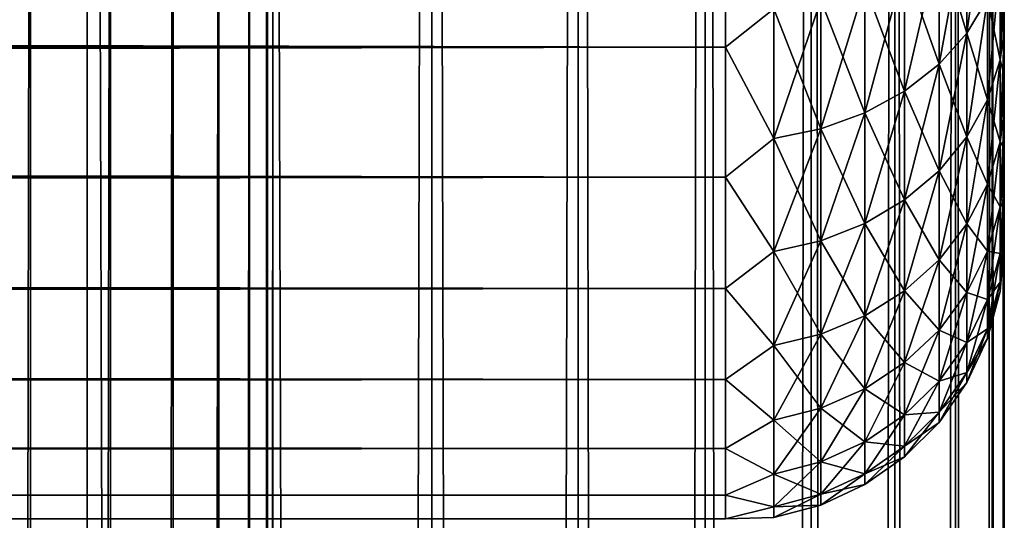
# Model space of a CAD drawing. Extents: x -265 to 265, y 0 to 427.
# Tile 247 of 267: x 257.93 to 265, y 385.01 to 388.6. Entities that reach past the tile are written whole.
import ezdxf

# ---------------------------------------------------------------- set-up
doc = ezdxf.new("R2010")
doc.units = 0
doc.header["$LTSCALE"] = 65.185185
for name, color, linetype in [('1', 7, 'CONTINUOUS'), ('4', 7, 'CONTINUOUS'), ('71', 7, 'CONTINUOUS'), ('72', 7, 'CONTINUOUS'), ('8', 7, 'CONTINUOUS')]:
    doc.layers.add(name, color=color, linetype=linetype)

msp = doc.modelspace()

# ---------------------------------------------------------------- linework, layer by layer
at = {"layer": '1', "color": 7, "linetype": 'CONTINUOUS'}
for points in [[(265, 388.5143, 22.0679), (265, 388.8587, 21.5353), (265, 388.5143, 32.9321), (265, 388.5143, 22.0679)], [(265, 388.5143, 32.9321), (265, 388.8587, 21.5353), (265, 388.8587, 33.4647), (265, 388.5143, 32.9321)], [(265, 388.2027, 22.6204), (265, 388.5143, 22.0679), (265, 388.2027, 32.3796), (265, 388.2027, 22.6204)], [(265, 388.2027, 32.3796), (265, 388.5143, 22.0679), (265, 388.5143, 32.9321), (265, 388.2027, 32.3796)], [(265, 387.9251, 23.1906), (265, 388.2027, 22.6204), (265, 387.9251, 31.8094), (265, 387.9251, 23.1906)], [(265, 387.9251, 31.8094), (265, 388.2027, 22.6204), (265, 388.2027, 32.3796), (265, 387.9251, 31.8094)], [(265, 387.6823, 23.7766), (265, 387.9251, 23.1906), (265, 387.6823, 31.2234), (265, 387.6823, 23.7766)], [(265, 387.6823, 31.2234), (265, 387.9251, 23.1906), (265, 387.9251, 31.8094), (265, 387.6823, 31.2234)], [(265, 387.4754, 24.3762), (265, 387.6823, 23.7766), (265, 387.4754, 30.6238), (265, 387.4754, 24.3762)], [(265, 387.4754, 30.6238), (265, 387.6823, 23.7766), (265, 387.6823, 31.2234), (265, 387.4754, 30.6238)], [(265, 387.3051, 24.9872), (265, 387.4754, 24.3762), (265, 387.3051, 30.0128), (265, 387.3051, 24.9872)], [(265, 387.3051, 30.0128), (265, 387.4754, 24.3762), (265, 387.4754, 30.6238), (265, 387.3051, 30.0128)], [(265, 387.172, 25.6073), (265, 387.3051, 24.9872), (265, 387.172, 29.3927), (265, 387.172, 25.6073)], [(265, 387.172, 29.3927), (265, 387.3051, 24.9872), (265, 387.3051, 30.0128), (265, 387.172, 29.3927)], [(265, 387.0766, 26.2344), (265, 387.172, 25.6073), (265, 387.0766, 28.7656), (265, 387.0766, 26.2344)], [(265, 387.0766, 28.7656), (265, 387.172, 25.6073), (265, 387.172, 29.3927), (265, 387.0766, 28.7656)], [(265, 387.0192, 26.866), (265, 387.0766, 26.2344), (265, 387.0192, 28.134), (265, 387.0192, 26.866)], [(265, 387.0192, 28.134), (265, 387.0766, 26.2344), (265, 387.0766, 28.7656), (265, 387.0192, 28.134)], [(265, 387, 27.5), (265, 387.0192, 26.866), (265, 387.0192, 28.134), (265, 387, 27.5)]]:
    msp.add_3dface(points, dxfattribs=at)
at = {"layer": '4', "color": 7, "linetype": 'CONTINUOUS'}
for points in [[(-263, 388.4078, 18.922), (-263, 389.4652, 17.9244), (263, 388.4078, 18.922), (-263, 388.4078, 18.922)], [(263, 388.4078, 18.922), (-263, 389.4652, 17.9244), (263, 389.4652, 17.9244), (263, 388.4078, 18.922)], [(-263, 389.4652, 37.0756), (-263, 388.4078, 36.078), (263, 389.4652, 37.0756), (-263, 389.4652, 37.0756)], [(263, 389.4652, 37.0756), (-263, 388.4078, 36.078), (263, 388.4078, 36.078), (263, 389.4652, 37.0756)], [(-263, 387.4735, 20.0355), (-263, 388.4078, 18.922), (263, 387.4735, 20.0355), (-263, 387.4735, 20.0355)], [(263, 387.4735, 20.0355), (-263, 388.4078, 18.922), (263, 388.4078, 18.922), (263, 387.4735, 20.0355)], [(-263, 388.4078, 36.078), (-263, 387.4735, 34.9645), (263, 388.4078, 36.078), (-263, 388.4078, 36.078)], [(263, 388.4078, 36.078), (-263, 387.4735, 34.9645), (263, 387.4735, 34.9645), (263, 388.4078, 36.078)], [(-263, 386.6747, 21.25), (-263, 387.4735, 20.0355), (263, 386.6747, 21.25), (-263, 386.6747, 21.25)], [(263, 386.6747, 21.25), (-263, 387.4735, 20.0355), (263, 387.4735, 20.0355), (263, 386.6747, 21.25)], [(-263, 387.4735, 34.9645), (-263, 386.6747, 33.75), (263, 387.4735, 34.9645), (-263, 387.4735, 34.9645)], [(263, 387.4735, 34.9645), (-263, 386.6747, 33.75), (263, 386.6747, 33.75), (263, 387.4735, 34.9645)], [(-263, 386.0223, 22.549), (-263, 386.6747, 21.25), (263, 386.0223, 22.549), (-263, 386.0223, 22.549)], [(263, 386.0223, 22.549), (-263, 386.6747, 21.25), (263, 386.6747, 21.25), (263, 386.0223, 22.549)], [(-263, 386.6747, 33.75), (-263, 386.0223, 32.451), (263, 386.6747, 33.75), (-263, 386.6747, 33.75)], [(263, 386.6747, 33.75), (-263, 386.0223, 32.451), (263, 386.0223, 32.451), (263, 386.6747, 33.75)], [(-263, 385.5251, 23.915), (-263, 386.0223, 22.549), (263, 385.5251, 23.915), (-263, 385.5251, 23.915)], [(263, 385.5251, 23.915), (-263, 386.0223, 22.549), (263, 386.0223, 22.549), (263, 385.5251, 23.915)], [(-263, 386.0223, 32.451), (-263, 385.5251, 31.085), (263, 386.0223, 32.451), (-263, 386.0223, 32.451)], [(263, 386.0223, 32.451), (-263, 385.5251, 31.085), (263, 385.5251, 31.085), (263, 386.0223, 32.451)], [(-263, 385.1899, 25.3294), (-263, 385.5251, 23.915), (263, 385.1899, 25.3294), (-263, 385.1899, 25.3294)], [(263, 385.1899, 25.3294), (-263, 385.5251, 23.915), (263, 385.5251, 23.915), (263, 385.1899, 25.3294)], [(-263, 385.5251, 31.085), (-263, 385.1899, 29.6706), (263, 385.5251, 31.085), (-263, 385.5251, 31.085)], [(263, 385.5251, 31.085), (-263, 385.1899, 29.6706), (263, 385.1899, 29.6706), (263, 385.5251, 31.085)], [(-263, 385.0211, 26.7732), (-263, 385.1899, 25.3294), (263, 385.0211, 26.7732), (-263, 385.0211, 26.7732)], [(263, 385.0211, 26.7732), (-263, 385.1899, 25.3294), (263, 385.1899, 25.3294), (263, 385.0211, 26.7732)], [(-263, 385.1899, 29.6706), (-263, 385.0211, 28.2268), (263, 385.1899, 29.6706), (-263, 385.1899, 29.6706)], [(263, 385.1899, 29.6706), (-263, 385.0211, 28.2268), (263, 385.0211, 28.2268), (263, 385.1899, 29.6706)], [(-263, 385.0211, 28.2268), (-263, 385.0211, 26.7732), (263, 385.0211, 28.2268), (-263, 385.0211, 28.2268)], [(263, 385.0211, 28.2268), (-263, 385.0211, 26.7732), (263, 385.0211, 26.7732), (263, 385.0211, 28.2268)]]:
    msp.add_3dface(points, dxfattribs=at)
at = {"layer": '71', "color": 7, "linetype": 'CONTINUOUS'}
for points in [[(257.0261, 1, 13.2527), (258.4178, 1, 12.4153), (257.0261, 419, 13.2527), (257.0261, 1, 13.2527)], [(257.0261, 419, 13.2527), (258.4178, 1, 12.4153), (258.4178, 419, 12.4153), (257.0261, 419, 13.2527)], [(258.4178, 1, 12.4153), (259.7108, 1, 11.4324), (258.4178, 419, 12.4153), (258.4178, 1, 12.4153)], [(258.4178, 419, 12.4153), (259.7108, 1, 11.4324), (259.7108, 419, 11.4324), (258.4178, 419, 12.4153)], [(259.7108, 1, 11.4324), (260.8899, 1, 10.3155), (259.7108, 419, 11.4324), (259.7108, 1, 11.4324)], [(259.7108, 419, 11.4324), (260.8899, 1, 10.3155), (260.8899, 419, 10.3155), (259.7108, 419, 11.4324)], [(260.8899, 1, 10.3155), (261.9414, 1, 9.0776), (260.8899, 419, 10.3155), (260.8899, 1, 10.3155)], [(260.8899, 419, 10.3155), (261.9414, 1, 9.0776), (261.9414, 419, 9.0776), (260.8899, 419, 10.3155)], [(261.9414, 1, 9.0776), (262.8529, 1, 7.7333), (261.9414, 419, 9.0776), (261.9414, 1, 9.0776)], [(261.9414, 419, 9.0776), (262.8529, 1, 7.7333), (262.8529, 419, 7.7333), (261.9414, 419, 9.0776)], [(262.8529, 1, 7.7333), (263.6136, 1, 6.2983), (262.8529, 419, 7.7333), (262.8529, 1, 7.7333)], [(262.8529, 419, 7.7333), (263.6136, 1, 6.2983), (263.6136, 419, 6.2983), (262.8529, 419, 7.7333)], [(263.6136, 1, 6.2983), (264.2148, 1, 4.7895), (263.6136, 419, 6.2983), (263.6136, 1, 6.2983)], [(263.6136, 419, 6.2983), (264.2148, 1, 4.7895), (264.2148, 419, 4.7895), (263.6136, 419, 6.2983)], [(264.2148, 1, 4.7895), (264.6493, 1, 3.2246), (264.2148, 419, 4.7895), (264.2148, 1, 4.7895)], [(264.2148, 419, 4.7895), (264.6493, 1, 3.2246), (264.6493, 419, 3.2246), (264.2148, 419, 4.7895)], [(264.6493, 1, 3.2246), (264.9121, 1, 1.6218), (264.6493, 419, 3.2246), (264.6493, 1, 3.2246)], [(264.6493, 419, 3.2246), (264.9121, 1, 1.6218), (264.9121, 419, 1.6218), (264.6493, 419, 3.2246)], [(264.9121, 1, 1.6218), (265, 1), (264.9121, 419, 1.6218), (264.9121, 1, 1.6218)], [(264.9121, 419, 1.6218), (265, 1), (265, 419), (264.9121, 419, 1.6218)]]:
    msp.add_3dface(points, dxfattribs=at)
at = {"layer": '72', "color": 7, "linetype": 'CONTINUOUS'}
for points in [[(260.8899, 419, -10.3155), (260.8899, 1, -10.3155), (259.75, 20, -11.399), (260.8899, 419, -10.3155)], [(259.75, 400, -11.399), (260.8899, 419, -10.3155), (259.75, 20, -11.399), (259.75, 400, -11.399)], [(261.9414, 1, -9.0776), (260.8899, 1, -10.3155), (261.9414, 419, -9.0776), (261.9414, 1, -9.0776)], [(261.9414, 419, -9.0776), (260.8899, 1, -10.3155), (260.8899, 419, -10.3155), (261.9414, 419, -9.0776)], [(262.8529, 1, -7.7333), (261.9414, 1, -9.0776), (262.8529, 419, -7.7333), (262.8529, 1, -7.7333)], [(262.8529, 419, -7.7333), (261.9414, 1, -9.0776), (261.9414, 419, -9.0776), (262.8529, 419, -7.7333)], [(263.6136, 1, -6.2983), (262.8529, 1, -7.7333), (263.6136, 419, -6.2983), (263.6136, 1, -6.2983)], [(263.6136, 419, -6.2983), (262.8529, 1, -7.7333), (262.8529, 419, -7.7333), (263.6136, 419, -6.2983)], [(264.2148, 1, -4.7895), (263.6136, 1, -6.2983), (264.2148, 419, -4.7895), (264.2148, 1, -4.7895)], [(264.2148, 419, -4.7895), (263.6136, 1, -6.2983), (263.6136, 419, -6.2983), (264.2148, 419, -4.7895)], [(264.6493, 1, -3.2246), (264.2148, 1, -4.7895), (264.6493, 419, -3.2246), (264.6493, 1, -3.2246)], [(264.6493, 419, -3.2246), (264.2148, 1, -4.7895), (264.2148, 419, -4.7895), (264.6493, 419, -3.2246)], [(264.9121, 1, -1.6218), (264.6493, 1, -3.2246), (264.9121, 419, -1.6218), (264.9121, 1, -1.6218)], [(264.9121, 419, -1.6218), (264.6493, 1, -3.2246), (264.6493, 419, -3.2246), (264.9121, 419, -1.6218)], [(265, 419), (265, 1), (264.9121, 1, -1.6218), (265, 419)], [(265, 419), (264.9121, 1, -1.6218), (264.9121, 419, -1.6218), (265, 419)], [(259.7088, 399.1048, -11.4341), (259.75, 400, -11.399), (259.7088, 20.8952, -11.4341), (259.7088, 399.1048, -11.4341)], [(259.7088, 20.8952, -11.4341), (259.75, 400, -11.399), (259.75, 20, -11.399), (259.7088, 20.8952, -11.4341)], [(259.5822, 398.199, -11.5404), (259.7088, 399.1048, -11.4341), (259.5822, 21.801, -11.5404), (259.5822, 398.199, -11.5404)], [(259.5822, 21.801, -11.5404), (259.7088, 399.1048, -11.4341), (259.7088, 20.8952, -11.4341), (259.5822, 21.801, -11.5404)], [(259.3615, 397.275, -11.7202), (259.5822, 398.199, -11.5404), (259.3614, 22.725, -11.7202), (259.3615, 397.275, -11.7202)], [(259.3614, 22.725, -11.7202), (259.5822, 398.199, -11.5404), (259.5822, 21.801, -11.5404), (259.3614, 22.725, -11.7202)], [(259.0334, 396.3313, -11.9749), (259.3615, 397.275, -11.7202), (259.0334, 23.6688, -11.9749), (259.0334, 396.3313, -11.9749)], [(259.0334, 23.6688, -11.9749), (259.3615, 397.275, -11.7202), (259.3614, 22.725, -11.7202), (259.0334, 23.6688, -11.9749)], [(258.5849, 395.3781, -12.3004), (259.0334, 396.3313, -11.9749), (258.5849, 24.6219, -12.3004), (258.5849, 395.3781, -12.3004)], [(258.5849, 24.6219, -12.3004), (259.0334, 396.3313, -11.9749), (259.0334, 23.6688, -11.9749), (258.5849, 24.6219, -12.3004)], [(258.0097, 394.4406, -12.6824), (258.5849, 395.3781, -12.3004), (258.0097, 25.5594, -12.6824), (258.0097, 394.4406, -12.6824)], [(258.0097, 25.5594, -12.6824), (258.5849, 395.3781, -12.3004), (258.5849, 24.6219, -12.3004), (258.0097, 25.5594, -12.6824)], [(257.3167, 393.5557, -13.0945), (258.0097, 394.4406, -12.6824), (257.3167, 26.4443, -13.0945), (257.3167, 393.5557, -13.0945)], [(257.3167, 26.4443, -13.0945), (258.0097, 394.4406, -12.6824), (258.0097, 25.5594, -12.6824), (257.3167, 26.4443, -13.0945)]]:
    msp.add_3dface(points, dxfattribs=at)
at = {"layer": '8', "color": 7, "linetype": 'CONTINUOUS'}
for points in [[(264.8793, 388.7557, 34.4733), (264.8793, 389.5915, 35.4085), (264.7317, 388.5085, 34.6705), (264.8793, 388.7557, 34.4733)], [(264.7317, 388.5085, 34.6705), (264.8793, 389.5915, 35.4085), (264.7317, 389.3678, 35.6322), (264.7317, 388.5085, 34.6705)], [(263, 389.4652, 37.0756), (263, 388.4078, 36.078), (263.3449, 388.6824, 36.3176), (263, 389.4652, 37.0756)], [(263, 388.4078, 18.922), (263, 389.4652, 17.9244), (263.3449, 388.6824, 18.6824), (263, 388.4078, 18.922)], [(264.7317, 389.3678, 19.3678), (264.7317, 388.5085, 20.3295), (264.5314, 389.1658, 19.1658), (264.7317, 389.3678, 19.3678)], [(264.7317, 388.5085, 34.6705), (264.7317, 389.3678, 35.6322), (264.5314, 388.285, 34.8487), (264.7317, 388.5085, 34.6705)], [(264.5314, 388.285, 34.8487), (264.7317, 389.3678, 35.6322), (264.5314, 389.1658, 35.8342), (264.5314, 388.285, 34.8487)], [(264.7317, 389.3678, 19.3678), (264.8793, 388.7557, 20.5267), (264.7317, 388.5085, 20.3295), (264.7317, 389.3678, 19.3678)], [(265, 388.8587, 33.4647), (265, 389.2346, 33.9756), (264.9696, 388.3153, 33.2711), (265, 388.8587, 33.4647)], [(264.9696, 388.3153, 33.2711), (265, 389.2346, 33.9756), (264.9696, 389.0192, 34.2632), (264.9696, 388.3153, 33.2711)], [(264.5314, 389.1658, 19.1658), (264.5314, 388.285, 20.1513), (264.2845, 388.9914, 18.9914), (264.5314, 389.1658, 19.1658)], [(264.5314, 388.285, 34.8487), (264.5314, 389.1658, 35.8342), (264.2845, 388.0922, 35.0024), (264.5314, 388.285, 34.8487)], [(264.2845, 388.0922, 35.0024), (264.5314, 389.1658, 35.8342), (264.2845, 388.9914, 36.0086), (264.2845, 388.0922, 35.0024)], [(264.5314, 389.1658, 19.1658), (264.7317, 388.5085, 20.3295), (264.5314, 388.285, 20.1513), (264.5314, 389.1658, 19.1658)], [(264.2845, 388.9914, 18.9914), (264.2845, 388.0922, 19.9976), (263.9985, 388.85, 18.85), (264.2845, 388.9914, 18.9914)], [(264.2845, 388.0922, 35.0024), (264.2845, 388.9914, 36.0086), (263.9985, 387.9359, 35.1271), (264.2845, 388.0922, 35.0024)], [(263.9985, 387.9359, 35.1271), (264.2845, 388.9914, 36.0086), (263.9985, 388.85, 36.15), (263.9985, 387.9359, 35.1271)], [(264.2845, 388.9914, 18.9914), (264.5314, 388.285, 20.1513), (264.2845, 388.0922, 19.9976), (264.2845, 388.9914, 18.9914)], [(264.9696, 389.0192, 20.7368), (264.9696, 388.3153, 21.7289), (264.8793, 388.7557, 20.5267), (264.9696, 389.0192, 20.7368)], [(264.9696, 388.3153, 33.2711), (264.9696, 389.0192, 34.2632), (264.8793, 388.0299, 33.4504), (264.9696, 388.3153, 33.2711)], [(264.8793, 388.0299, 33.4504), (264.9696, 389.0192, 34.2632), (264.8793, 388.7557, 34.4733), (264.8793, 388.0299, 33.4504)], [(264.9696, 389.0192, 20.7368), (265, 388.8587, 21.5353), (264.9696, 388.3153, 21.7289), (264.9696, 389.0192, 20.7368)], [(263.9985, 388.85, 18.85), (263.9985, 387.9359, 19.8729), (263.6821, 388.7459, 18.7459), (263.9985, 388.85, 18.85)], [(263.9985, 387.9359, 35.1271), (263.9985, 388.85, 36.15), (263.6821, 387.8208, 35.2189), (263.9985, 387.9359, 35.1271)], [(263.6821, 387.8208, 35.2189), (263.9985, 388.85, 36.15), (263.6821, 388.7459, 36.2541), (263.6821, 387.8208, 35.2189)], [(263.9985, 388.85, 18.85), (264.2845, 388.0922, 19.9976), (263.9985, 387.9359, 19.8729), (263.9985, 388.85, 18.85)], [(265, 388.8587, 21.5353), (265, 388.5143, 22.0679), (264.9696, 388.3153, 21.7289), (265, 388.8587, 21.5353)], [(265, 388.5143, 32.9321), (265, 388.8587, 33.4647), (264.9696, 388.3153, 33.2711), (265, 388.5143, 32.9321)], [(263.6821, 388.7459, 18.7459), (263.6821, 387.8208, 19.7811), (263.3449, 388.6824, 18.6824), (263.6821, 388.7459, 18.7459)], [(263.6821, 387.8208, 35.2189), (263.6821, 388.7459, 36.2541), (263.3449, 387.7505, 35.2749), (263.6821, 387.8208, 35.2189)], [(263.3449, 387.7505, 35.2749), (263.6821, 388.7459, 36.2541), (263.3449, 388.6824, 36.3176), (263.3449, 387.7505, 35.2749)], [(263.6821, 388.7459, 18.7459), (263.9985, 387.9359, 19.8729), (263.6821, 387.8208, 19.7811), (263.6821, 388.7459, 18.7459)], [(264.8793, 388.7557, 20.5267), (264.8793, 388.0299, 21.5496), (264.7317, 388.5085, 20.3295), (264.8793, 388.7557, 20.5267)], [(264.8793, 388.0299, 33.4504), (264.8793, 388.7557, 34.4733), (264.7317, 387.7622, 33.6187), (264.8793, 388.0299, 33.4504)], [(264.7317, 387.7622, 33.6187), (264.8793, 388.7557, 34.4733), (264.7317, 388.5085, 34.6705), (264.7317, 387.7622, 33.6187)], [(264.8793, 388.7557, 20.5267), (264.9696, 388.3153, 21.7289), (264.8793, 388.0299, 21.5496), (264.8793, 388.7557, 20.5267)], [(263, 388.4078, 36.078), (263.3449, 387.7505, 35.2749), (263.3449, 388.6824, 36.3176), (263, 388.4078, 36.078)], [(263, 388.4078, 18.922), (263.3449, 388.6824, 18.6824), (263.3449, 387.7505, 19.7251), (263, 388.4078, 18.922)], [(263.3449, 388.6824, 18.6824), (263.6821, 387.8208, 19.7811), (263.3449, 387.7505, 19.7251), (263.3449, 388.6824, 18.6824)], [(264.7317, 388.5085, 20.3295), (264.7317, 387.7622, 21.3813), (264.5314, 388.285, 20.1513), (264.7317, 388.5085, 20.3295)], [(264.7317, 387.7622, 33.6187), (264.7317, 388.5085, 34.6705), (264.5314, 387.5202, 33.7707), (264.7317, 387.7622, 33.6187)], [(264.5314, 387.5202, 33.7707), (264.7317, 388.5085, 34.6705), (264.5314, 388.285, 34.8487), (264.5314, 387.5202, 33.7707)], [(264.7317, 388.5085, 20.3295), (264.8793, 388.0299, 21.5496), (264.7317, 387.7622, 21.3813), (264.7317, 388.5085, 20.3295)], [(265, 388.5143, 22.0679), (265, 388.2027, 22.6204), (264.9696, 388.3153, 21.7289), (265, 388.5143, 22.0679)], [(265, 388.2027, 32.3796), (265, 388.5143, 32.9321), (264.9696, 387.7269, 32.2065), (265, 388.2027, 32.3796)], [(264.9696, 387.7269, 32.2065), (265, 388.5143, 32.9321), (264.9696, 388.3153, 33.2711), (264.9696, 387.7269, 32.2065)], [(263, 388.4078, 36.078), (263, 387.4735, 34.9645), (263.3449, 387.7505, 35.2749), (263, 388.4078, 36.078)], [(263, 387.4735, 20.0355), (263, 388.4078, 18.922), (263.3449, 387.7505, 19.7251), (263, 387.4735, 20.0355)], [(264.5314, 388.285, 20.1513), (264.5314, 387.5202, 21.2293), (264.2845, 388.0922, 19.9976), (264.5314, 388.285, 20.1513)], [(264.5314, 387.5202, 33.7707), (264.5314, 388.285, 34.8487), (264.2845, 387.3114, 33.9019), (264.5314, 387.5202, 33.7707)], [(264.2845, 387.3114, 33.9019), (264.5314, 388.285, 34.8487), (264.2845, 388.0922, 35.0024), (264.2845, 387.3114, 33.9019)], [(264.5314, 388.285, 20.1513), (264.7317, 387.7622, 21.3813), (264.5314, 387.5202, 21.2293), (264.5314, 388.285, 20.1513)], [(264.9696, 388.3153, 21.7289), (264.9696, 387.7269, 22.7935), (264.8793, 388.0299, 21.5496), (264.9696, 388.3153, 21.7289)], [(264.9696, 387.7269, 32.2065), (264.9696, 388.3153, 33.2711), (264.8793, 387.4232, 32.3527), (264.9696, 387.7269, 32.2065)], [(264.8793, 387.4232, 32.3527), (264.9696, 388.3153, 33.2711), (264.8793, 388.0299, 33.4504), (264.8793, 387.4232, 32.3527)], [(264.9696, 388.3153, 21.7289), (265, 388.2027, 22.6204), (264.9696, 387.7269, 22.7935), (264.9696, 388.3153, 21.7289)], [(265, 388.2027, 22.6204), (265, 387.9251, 23.1906), (264.9696, 387.7269, 22.7935), (265, 388.2027, 22.6204)], [(265, 387.9251, 31.8094), (265, 388.2027, 32.3796), (264.9696, 387.7269, 32.2065), (265, 387.9251, 31.8094)], [(264.2845, 388.0922, 19.9976), (264.2845, 387.3114, 21.0981), (263.9985, 387.9359, 19.8729), (264.2845, 388.0922, 19.9976)], [(264.2845, 387.3114, 33.9019), (264.2845, 388.0922, 35.0024), (263.9985, 387.1421, 34.0083), (264.2845, 387.3114, 33.9019)], [(263.9985, 387.1421, 34.0083), (264.2845, 388.0922, 35.0024), (263.9985, 387.9359, 35.1271), (263.9985, 387.1421, 34.0083)], [(264.2845, 388.0922, 19.9976), (264.5314, 387.5202, 21.2293), (264.2845, 387.3114, 21.0981), (264.2845, 388.0922, 19.9976)], [(264.8793, 388.0299, 21.5496), (264.8793, 387.4232, 22.6473), (264.7317, 387.7622, 21.3813), (264.8793, 388.0299, 21.5496)], [(264.8793, 387.4232, 32.3527), (264.8793, 388.0299, 33.4504), (264.7317, 387.1383, 32.4899), (264.8793, 387.4232, 32.3527)], [(264.7317, 387.1383, 32.4899), (264.8793, 388.0299, 33.4504), (264.7317, 387.7622, 33.6187), (264.7317, 387.1383, 32.4899)], [(264.8793, 388.0299, 21.5496), (264.9696, 387.7269, 22.7935), (264.8793, 387.4232, 22.6473), (264.8793, 388.0299, 21.5496)], [(263.9985, 387.9359, 19.8729), (263.9985, 387.1421, 20.9917), (263.6821, 387.8208, 19.7811), (263.9985, 387.9359, 19.8729)], [(263.9985, 387.1421, 34.0083), (263.9985, 387.9359, 35.1271), (263.6821, 387.0175, 34.0866), (263.9985, 387.1421, 34.0083)], [(263.6821, 387.0175, 34.0866), (263.9985, 387.9359, 35.1271), (263.6821, 387.8208, 35.2189), (263.6821, 387.0175, 34.0866)], [(263.9985, 387.9359, 19.8729), (264.2845, 387.3114, 21.0981), (263.9985, 387.1421, 20.9917), (263.9985, 387.9359, 19.8729)], [(265, 387.9251, 23.1906), (265, 387.6823, 23.7766), (264.9696, 387.7269, 22.7935), (265, 387.9251, 23.1906)], [(265, 387.6823, 31.2234), (265, 387.9251, 31.8094), (264.9696, 387.2614, 31.0826), (265, 387.6823, 31.2234)], [(264.9696, 387.2614, 31.0826), (265, 387.9251, 31.8094), (264.9696, 387.7269, 32.2065), (264.9696, 387.2614, 31.0826)], [(263.6821, 387.8208, 19.7811), (263.6821, 387.0175, 20.9134), (263.3449, 387.7505, 19.7251), (263.6821, 387.8208, 19.7811)], [(263.6821, 387.0175, 34.0866), (263.6821, 387.8208, 35.2189), (263.3449, 386.9413, 34.1345), (263.6821, 387.0175, 34.0866)], [(263.3449, 386.9413, 34.1345), (263.6821, 387.8208, 35.2189), (263.3449, 387.7505, 35.2749), (263.3449, 386.9413, 34.1345)], [(263.6821, 387.8208, 19.7811), (263.9985, 387.1421, 20.9917), (263.6821, 387.0175, 20.9134), (263.6821, 387.8208, 19.7811)], [(263, 387.4735, 34.9645), (263.3449, 386.9413, 34.1345), (263.3449, 387.7505, 35.2749), (263, 387.4735, 34.9645)], [(263, 387.4735, 20.0355), (263.3449, 387.7505, 19.7251), (263.3449, 386.9413, 20.8655), (263, 387.4735, 20.0355)], [(263.3449, 387.7505, 19.7251), (263.6821, 387.0175, 20.9134), (263.3449, 386.9413, 20.8655), (263.3449, 387.7505, 19.7251)], [(264.7317, 387.7622, 21.3813), (264.7317, 387.1383, 22.5101), (264.5314, 387.5202, 21.2293), (264.7317, 387.7622, 21.3813)], [(264.7317, 387.1383, 32.4899), (264.7317, 387.7622, 33.6187), (264.5314, 386.8808, 32.6139), (264.7317, 387.1383, 32.4899)], [(264.5314, 386.8808, 32.6139), (264.7317, 387.7622, 33.6187), (264.5314, 387.5202, 33.7707), (264.5314, 386.8808, 32.6139)], [(264.7317, 387.7622, 21.3813), (264.8793, 387.4232, 22.6473), (264.7317, 387.1383, 22.5101), (264.7317, 387.7622, 21.3813)], [(264.9696, 387.7269, 22.7935), (264.9696, 387.2614, 23.9174), (264.8793, 387.4232, 22.6473), (264.9696, 387.7269, 22.7935)], [(264.9696, 387.2614, 31.0826), (264.9696, 387.7269, 32.2065), (264.8793, 386.9433, 31.194), (264.9696, 387.2614, 31.0826)], [(264.8793, 386.9433, 31.194), (264.9696, 387.7269, 32.2065), (264.8793, 387.4232, 32.3527), (264.8793, 386.9433, 31.194)], [(264.9696, 387.7269, 22.7935), (265, 387.6823, 23.7766), (264.9696, 387.2614, 23.9174), (264.9696, 387.7269, 22.7935)], [(265, 387.6823, 23.7766), (265, 387.4754, 24.3762), (264.9696, 387.2614, 23.9174), (265, 387.6823, 23.7766)], [(265, 387.4754, 30.6238), (265, 387.6823, 31.2234), (264.9696, 387.2614, 31.0826), (265, 387.4754, 30.6238)], [(264.5314, 387.5202, 21.2293), (264.5314, 386.8808, 22.3861), (264.2845, 387.3114, 21.0981), (264.5314, 387.5202, 21.2293)], [(264.5314, 386.8808, 32.6139), (264.5314, 387.5202, 33.7707), (264.2845, 386.6587, 32.7209), (264.5314, 386.8808, 32.6139)], [(264.2845, 386.6587, 32.7209), (264.5314, 387.5202, 33.7707), (264.2845, 387.3114, 33.9019), (264.2845, 386.6587, 32.7209)], [(264.5314, 387.5202, 21.2293), (264.7317, 387.1383, 22.5101), (264.5314, 386.8808, 22.3861), (264.5314, 387.5202, 21.2293)], [(263, 387.4735, 34.9645), (263, 386.6747, 33.75), (263.3449, 386.9413, 34.1345), (263, 387.4735, 34.9645)], [(263, 386.6747, 21.25), (263, 387.4735, 20.0355), (263.3449, 386.9413, 20.8655), (263, 386.6747, 21.25)], [(265, 387.4754, 24.3762), (265, 387.3051, 24.9872), (264.9696, 387.2614, 23.9174), (265, 387.4754, 24.3762)], [(265, 387.3051, 30.0128), (265, 387.4754, 30.6238), (264.9696, 386.9247, 29.9138), (265, 387.3051, 30.0128)], [(264.9696, 386.9247, 29.9138), (265, 387.4754, 30.6238), (264.9696, 387.2614, 31.0826), (264.9696, 386.9247, 29.9138)], [(264.8793, 387.4232, 22.6473), (264.8793, 386.9433, 23.806), (264.7317, 387.1383, 22.5101), (264.8793, 387.4232, 22.6473)], [(264.8793, 386.9433, 31.194), (264.8793, 387.4232, 32.3527), (264.7317, 386.6448, 31.2984), (264.8793, 386.9433, 31.194)], [(264.7317, 386.6448, 31.2984), (264.8793, 387.4232, 32.3527), (264.7317, 387.1383, 32.4899), (264.7317, 386.6448, 31.2984)], [(264.8793, 387.4232, 22.6473), (264.9696, 387.2614, 23.9174), (264.8793, 386.9433, 23.806), (264.8793, 387.4232, 22.6473)], [(264.2845, 387.3114, 21.0981), (264.2845, 386.6587, 22.2791), (263.9985, 387.1421, 20.9917), (264.2845, 387.3114, 21.0981)], [(264.2845, 386.6587, 32.7209), (264.2845, 387.3114, 33.9019), (263.9985, 386.4785, 32.8077), (264.2845, 386.6587, 32.7209)], [(263.9985, 386.4785, 32.8077), (264.2845, 387.3114, 33.9019), (263.9985, 387.1421, 34.0083), (263.9985, 386.4785, 32.8077)], [(264.2845, 387.3114, 21.0981), (264.5314, 386.8808, 22.3861), (264.2845, 386.6587, 22.2791), (264.2845, 387.3114, 21.0981)], [(265, 387.3051, 24.9872), (265, 387.172, 25.6073), (264.9696, 386.9247, 25.0862), (265, 387.3051, 24.9872)], [(264.9696, 387.2614, 23.9174), (265, 387.3051, 24.9872), (264.9696, 386.9247, 25.0862), (264.9696, 387.2614, 23.9174)], [(265, 387.172, 29.3927), (265, 387.3051, 30.0128), (264.9696, 386.9247, 29.9138), (265, 387.172, 29.3927)], [(264.9696, 387.2614, 23.9174), (264.9696, 386.9247, 25.0862), (264.8793, 386.9433, 23.806), (264.9696, 387.2614, 23.9174)], [(264.9696, 386.9247, 29.9138), (264.9696, 387.2614, 31.0826), (264.8793, 386.596, 29.9888), (264.9696, 386.9247, 29.9138)], [(264.8793, 386.596, 29.9888), (264.9696, 387.2614, 31.0826), (264.8793, 386.9433, 31.194), (264.8793, 386.596, 29.9888)], [(265, 387.172, 25.6073), (265, 387.0766, 26.2344), (264.9696, 386.9247, 25.0862), (265, 387.172, 25.6073)], [(265, 387.0766, 28.7656), (265, 387.172, 29.3927), (264.9696, 386.7209, 28.7145), (265, 387.0766, 28.7656)], [(264.9696, 386.7209, 28.7145), (265, 387.172, 29.3927), (264.9696, 386.9247, 29.9138), (264.9696, 386.7209, 28.7145)], [(263.9985, 387.1421, 20.9917), (263.9985, 386.4785, 22.1923), (263.6821, 387.0175, 20.9134), (263.9985, 387.1421, 20.9917)], [(263.9985, 386.4785, 32.8077), (263.9985, 387.1421, 34.0083), (263.6821, 386.3459, 32.8715), (263.9985, 386.4785, 32.8077)], [(263.6821, 386.3459, 32.8715), (263.9985, 387.1421, 34.0083), (263.6821, 387.0175, 34.0866), (263.6821, 386.3459, 32.8715)], [(263.9985, 387.1421, 20.9917), (264.2845, 386.6587, 22.2791), (263.9985, 386.4785, 22.1923), (263.9985, 387.1421, 20.9917)], [(264.7317, 387.1383, 22.5101), (264.7317, 386.6448, 23.7016), (264.5314, 386.8808, 22.3861), (264.7317, 387.1383, 22.5101)], [(264.7317, 386.6448, 31.2984), (264.7317, 387.1383, 32.4899), (264.5314, 386.375, 31.3928), (264.7317, 386.6448, 31.2984)], [(264.5314, 386.375, 31.3928), (264.7317, 387.1383, 32.4899), (264.5314, 386.8808, 32.6139), (264.5314, 386.375, 31.3928)], [(264.7317, 387.1383, 22.5101), (264.8793, 386.9433, 23.806), (264.7317, 386.6448, 23.7016), (264.7317, 387.1383, 22.5101)], [(265, 387.0766, 26.2344), (265, 387.0192, 26.866), (264.9696, 386.7209, 26.2855), (265, 387.0766, 26.2344)], [(264.9696, 386.9247, 25.0862), (265, 387.0766, 26.2344), (264.9696, 386.7209, 26.2855), (264.9696, 386.9247, 25.0862)], [(265, 387.0192, 28.134), (265, 387.0766, 28.7656), (264.9696, 386.7209, 28.7145), (265, 387.0192, 28.134)], [(263.6821, 387.0175, 20.9134), (263.6821, 386.3459, 22.1285), (263.3449, 386.9413, 20.8655), (263.6821, 387.0175, 20.9134)], [(263.6821, 386.3459, 32.8715), (263.6821, 387.0175, 34.0866), (263.3449, 386.2649, 32.9105), (263.6821, 386.3459, 32.8715)], [(263.3449, 386.2649, 32.9105), (263.6821, 387.0175, 34.0866), (263.3449, 386.9413, 34.1345), (263.3449, 386.2649, 32.9105)], [(263.6821, 387.0175, 20.9134), (263.9985, 386.4785, 22.1923), (263.6821, 386.3459, 22.1285), (263.6821, 387.0175, 20.9134)], [(265, 387.0192, 26.866), (265, 387, 27.5), (264.9696, 386.7209, 26.2855), (265, 387.0192, 26.866)], [(265, 387, 27.5), (265, 387.0192, 28.134), (264.9696, 386.6527, 27.5), (265, 387, 27.5)], [(264.9696, 386.6527, 27.5), (265, 387.0192, 28.134), (264.9696, 386.7209, 28.7145), (264.9696, 386.6527, 27.5)], [(263, 386.6747, 33.75), (263.3449, 386.2649, 32.9105), (263.3449, 386.9413, 34.1345), (263, 386.6747, 33.75)], [(263, 386.6747, 21.25), (263.3449, 386.9413, 20.8655), (263.3449, 386.2649, 22.0895), (263, 386.6747, 21.25)], [(263.3449, 386.9413, 20.8655), (263.6821, 386.3459, 22.1285), (263.3449, 386.2649, 22.0895), (263.3449, 386.9413, 20.8655)], [(264.8793, 386.9433, 23.806), (264.8793, 386.596, 25.0112), (264.7317, 386.6448, 23.7016), (264.8793, 386.9433, 23.806)], [(264.8793, 386.596, 29.9888), (264.8793, 386.9433, 31.194), (264.7317, 386.2877, 30.0591), (264.8793, 386.596, 29.9888)], [(264.7317, 386.2877, 30.0591), (264.8793, 386.9433, 31.194), (264.7317, 386.6448, 31.2984), (264.7317, 386.2877, 30.0591)], [(264.8793, 386.9433, 23.806), (264.9696, 386.9247, 25.0862), (264.8793, 386.596, 25.0112), (264.8793, 386.9433, 23.806)], [(264.9696, 386.7209, 26.2855), (265, 387, 27.5), (264.9696, 386.6527, 27.5), (264.9696, 386.7209, 26.2855)], [(264.5314, 386.8808, 22.3861), (264.5314, 386.375, 23.6072), (264.2845, 386.6587, 22.2791), (264.5314, 386.8808, 22.3861)], [(264.5314, 386.375, 31.3928), (264.5314, 386.8808, 32.6139), (264.2845, 386.1423, 31.4742), (264.5314, 386.375, 31.3928)], [(264.2845, 386.1423, 31.4742), (264.5314, 386.8808, 32.6139), (264.2845, 386.6587, 32.7209), (264.2845, 386.1423, 31.4742)], [(264.5314, 386.8808, 22.3861), (264.7317, 386.6448, 23.7016), (264.5314, 386.375, 23.6072), (264.5314, 386.8808, 22.3861)], [(264.9696, 386.9247, 25.0862), (264.9696, 386.7209, 26.2855), (264.8793, 386.596, 25.0112), (264.9696, 386.9247, 25.0862)], [(264.9696, 386.7209, 28.7145), (264.9696, 386.9247, 29.9138), (264.8793, 386.386, 28.7523), (264.9696, 386.7209, 28.7145)], [(264.8793, 386.386, 28.7523), (264.9696, 386.9247, 29.9138), (264.8793, 386.596, 29.9888), (264.8793, 386.386, 28.7523)], [(264.9696, 386.7209, 26.2855), (264.9696, 386.6527, 27.5), (264.8793, 386.386, 26.2477), (264.9696, 386.7209, 26.2855)], [(264.8793, 386.596, 25.0112), (264.9696, 386.7209, 26.2855), (264.8793, 386.386, 26.2477), (264.8793, 386.596, 25.0112)], [(264.9696, 386.6527, 27.5), (264.9696, 386.7209, 28.7145), (264.8793, 386.3156, 27.5), (264.9696, 386.6527, 27.5)], [(264.8793, 386.3156, 27.5), (264.9696, 386.7209, 28.7145), (264.8793, 386.386, 28.7523), (264.8793, 386.3156, 27.5)], [(263, 386.6747, 33.75), (263, 386.0223, 32.451), (263.3449, 386.2649, 32.9105), (263, 386.6747, 33.75)], [(263, 386.0223, 22.549), (263, 386.6747, 21.25), (263.3449, 386.2649, 22.0895), (263, 386.0223, 22.549)], [(264.2845, 386.6587, 22.2791), (264.2845, 386.1423, 23.5258), (263.9985, 386.4785, 22.1923), (264.2845, 386.6587, 22.2791)], [(264.2845, 386.1423, 31.4742), (264.2845, 386.6587, 32.7209), (263.9985, 385.9535, 31.5403), (264.2845, 386.1423, 31.4742)], [(263.9985, 385.9535, 31.5403), (264.2845, 386.6587, 32.7209), (263.9985, 386.4785, 32.8077), (263.9985, 385.9535, 31.5403)], [(264.2845, 386.6587, 22.2791), (264.5314, 386.375, 23.6072), (264.2845, 386.1423, 23.5258), (264.2845, 386.6587, 22.2791)], [(264.8793, 386.386, 26.2477), (264.9696, 386.6527, 27.5), (264.8793, 386.3156, 27.5), (264.8793, 386.386, 26.2477)], [(264.7317, 386.6448, 23.7016), (264.7317, 386.2877, 24.9409), (264.5314, 386.375, 23.6072), (264.7317, 386.6448, 23.7016)], [(264.7317, 386.2877, 30.0591), (264.7317, 386.6448, 31.2984), (264.5314, 386.0091, 30.1227), (264.7317, 386.2877, 30.0591)], [(264.5314, 386.0091, 30.1227), (264.7317, 386.6448, 31.2984), (264.5314, 386.375, 31.3928), (264.5314, 386.0091, 30.1227)], [(264.7317, 386.6448, 23.7016), (264.8793, 386.596, 25.0112), (264.7317, 386.2877, 24.9409), (264.7317, 386.6448, 23.7016)], [(264.8793, 386.596, 25.0112), (264.8793, 386.386, 26.2477), (264.7317, 386.2877, 24.9409), (264.8793, 386.596, 25.0112)], [(264.8793, 386.386, 28.7523), (264.8793, 386.596, 29.9888), (264.7317, 386.0717, 28.7877), (264.8793, 386.386, 28.7523)], [(264.7317, 386.0717, 28.7877), (264.8793, 386.596, 29.9888), (264.7317, 386.2877, 30.0591), (264.7317, 386.0717, 28.7877)], [(263.9985, 386.4785, 22.1923), (263.9985, 385.9535, 23.4597), (263.6821, 386.3459, 22.1285), (263.9985, 386.4785, 22.1923)], [(263.9985, 385.9535, 31.5403), (263.9985, 386.4785, 32.8077), (263.6821, 385.8146, 31.5889), (263.9985, 385.9535, 31.5403)], [(263.6821, 385.8146, 31.5889), (263.9985, 386.4785, 32.8077), (263.6821, 386.3459, 32.8715), (263.6821, 385.8146, 31.5889)], [(263.9985, 386.4785, 22.1923), (264.2845, 386.1423, 23.5258), (263.9985, 385.9535, 23.4597), (263.9985, 386.4785, 22.1923)], [(264.5314, 386.375, 23.6072), (264.5314, 386.0091, 24.8773), (264.2845, 386.1423, 23.5258), (264.5314, 386.375, 23.6072)], [(264.5314, 386.0091, 30.1227), (264.5314, 386.375, 31.3928), (264.2845, 385.7687, 30.1776), (264.5314, 386.0091, 30.1227)], [(264.2845, 385.7687, 30.1776), (264.5314, 386.375, 31.3928), (264.2845, 386.1423, 31.4742), (264.2845, 385.7687, 30.1776)], [(264.5314, 386.375, 23.6072), (264.7317, 386.2877, 24.9409), (264.5314, 386.0091, 24.8773), (264.5314, 386.375, 23.6072)], [(264.8793, 386.386, 26.2477), (264.8793, 386.3156, 27.5), (264.7317, 386.0717, 26.2123), (264.8793, 386.386, 26.2477)], [(264.7317, 386.2877, 24.9409), (264.8793, 386.386, 26.2477), (264.7317, 386.0717, 26.2123), (264.7317, 386.2877, 24.9409)], [(264.8793, 386.3156, 27.5), (264.8793, 386.386, 28.7523), (264.7317, 385.9994, 27.5), (264.8793, 386.3156, 27.5)], [(264.7317, 385.9994, 27.5), (264.8793, 386.386, 28.7523), (264.7317, 386.0717, 28.7877), (264.7317, 385.9994, 27.5)], [(263.6821, 386.3459, 22.1285), (263.6821, 385.8146, 23.4111), (263.3449, 386.2649, 22.0895), (263.6821, 386.3459, 22.1285)], [(263.6821, 385.8146, 31.5889), (263.6821, 386.3459, 32.8715), (263.3449, 385.7297, 31.6186), (263.6821, 385.8146, 31.5889)], [(263.3449, 385.7297, 31.6186), (263.6821, 386.3459, 32.8715), (263.3449, 386.2649, 32.9105), (263.3449, 385.7297, 31.6186)], [(263.6821, 386.3459, 22.1285), (263.9985, 385.9535, 23.4597), (263.6821, 385.8146, 23.4111), (263.6821, 386.3459, 22.1285)], [(264.7317, 386.0717, 26.2123), (264.8793, 386.3156, 27.5), (264.7317, 385.9994, 27.5), (264.7317, 386.0717, 26.2123)], [(263, 386.0223, 32.451), (263.3449, 385.7297, 31.6186), (263.3449, 386.2649, 32.9105), (263, 386.0223, 32.451)], [(263, 386.0223, 22.549), (263.3449, 386.2649, 22.0895), (263.3449, 385.7297, 23.3814), (263, 386.0223, 22.549)], [(263.3449, 386.2649, 22.0895), (263.6821, 385.8146, 23.4111), (263.3449, 385.7297, 23.3814), (263.3449, 386.2649, 22.0895)], [(264.7317, 386.2877, 24.9409), (264.7317, 386.0717, 26.2123), (264.5314, 386.0091, 24.8773), (264.7317, 386.2877, 24.9409)], [(264.7317, 386.0717, 28.7877), (264.7317, 386.2877, 30.0591), (264.5314, 385.7877, 28.8197), (264.7317, 386.0717, 28.7877)], [(264.5314, 385.7877, 28.8197), (264.7317, 386.2877, 30.0591), (264.5314, 386.0091, 30.1227), (264.5314, 385.7877, 28.8197)], [(264.2845, 386.1423, 23.5258), (264.2845, 385.7687, 24.8224), (263.9985, 385.9535, 23.4597), (264.2845, 386.1423, 23.5258)], [(264.2845, 385.7687, 30.1776), (264.2845, 386.1423, 31.4742), (263.9985, 385.5738, 30.2221), (264.2845, 385.7687, 30.1776)], [(263.9985, 385.5738, 30.2221), (264.2845, 386.1423, 31.4742), (263.9985, 385.9535, 31.5403), (263.9985, 385.5738, 30.2221)], [(264.2845, 386.1423, 23.5258), (264.5314, 386.0091, 24.8773), (264.2845, 385.7687, 24.8224), (264.2845, 386.1423, 23.5258)], [(263, 386.0223, 32.451), (263, 385.5251, 31.085), (263.3449, 385.7297, 31.6186), (263, 386.0223, 32.451)], [(263, 385.5251, 23.915), (263, 386.0223, 22.549), (263.3449, 385.7297, 23.3814), (263, 385.5251, 23.915)], [(264.7317, 386.0717, 26.2123), (264.7317, 385.9994, 27.5), (264.5314, 385.7877, 26.1803), (264.7317, 386.0717, 26.2123)], [(264.5314, 386.0091, 24.8773), (264.7317, 386.0717, 26.2123), (264.5314, 385.7877, 26.1803), (264.5314, 386.0091, 24.8773)], [(264.7317, 385.9994, 27.5), (264.7317, 386.0717, 28.7877), (264.5314, 385.7136, 27.5), (264.7317, 385.9994, 27.5)], [(264.5314, 385.7136, 27.5), (264.7317, 386.0717, 28.7877), (264.5314, 385.7877, 28.8197), (264.5314, 385.7136, 27.5)], [(263.9985, 385.9535, 23.4597), (263.9985, 385.5738, 24.7779), (263.6821, 385.8146, 23.4111), (263.9985, 385.9535, 23.4597)], [(263.9985, 385.5738, 30.2221), (263.9985, 385.9535, 31.5403), (263.6821, 385.4303, 30.2548), (263.9985, 385.5738, 30.2221)], [(263.6821, 385.4303, 30.2548), (263.9985, 385.9535, 31.5403), (263.6821, 385.8146, 31.5889), (263.6821, 385.4303, 30.2548)], [(263.9985, 385.9535, 23.4597), (264.2845, 385.7687, 24.8224), (263.9985, 385.5738, 24.7779), (263.9985, 385.9535, 23.4597)], [(264.5314, 386.0091, 24.8773), (264.5314, 385.7877, 26.1803), (264.2845, 385.7687, 24.8224), (264.5314, 386.0091, 24.8773)], [(264.5314, 385.7877, 28.8197), (264.5314, 386.0091, 30.1227), (264.2845, 385.5427, 28.8473), (264.5314, 385.7877, 28.8197)], [(264.2845, 385.5427, 28.8473), (264.5314, 386.0091, 30.1227), (264.2845, 385.7687, 30.1776), (264.2845, 385.5427, 28.8473)], [(264.5314, 385.7877, 26.1803), (264.7317, 385.9994, 27.5), (264.5314, 385.7136, 27.5), (264.5314, 385.7877, 26.1803)], [(263.6821, 385.8146, 23.4111), (263.6821, 385.4303, 24.7452), (263.3449, 385.7297, 23.3814), (263.6821, 385.8146, 23.4111)], [(263.6821, 385.4303, 30.2548), (263.6821, 385.8146, 31.5889), (263.3449, 385.3426, 30.2748), (263.6821, 385.4303, 30.2548)], [(263.3449, 385.3426, 30.2748), (263.6821, 385.8146, 31.5889), (263.3449, 385.7297, 31.6186), (263.3449, 385.3426, 30.2748)], [(263.6821, 385.8146, 23.4111), (263.9985, 385.5738, 24.7779), (263.6821, 385.4303, 24.7452), (263.6821, 385.8146, 23.4111)], [(264.2845, 385.7687, 24.8224), (264.2845, 385.5427, 26.1527), (263.9985, 385.5738, 24.7779), (264.2845, 385.7687, 24.8224)], [(264.2845, 385.5427, 28.8473), (264.2845, 385.7687, 30.1776), (263.9985, 385.344, 28.8697), (264.2845, 385.5427, 28.8473)], [(263.9985, 385.344, 28.8697), (264.2845, 385.7687, 30.1776), (263.9985, 385.5738, 30.2221), (263.9985, 385.344, 28.8697)], [(264.5314, 385.7877, 26.1803), (264.5314, 385.7136, 27.5), (264.2845, 385.5427, 26.1527), (264.5314, 385.7877, 26.1803)], [(264.2845, 385.7687, 24.8224), (264.5314, 385.7877, 26.1803), (264.2845, 385.5427, 26.1527), (264.2845, 385.7687, 24.8224)], [(264.5314, 385.7136, 27.5), (264.5314, 385.7877, 28.8197), (264.2845, 385.467, 27.5), (264.5314, 385.7136, 27.5)], [(264.2845, 385.467, 27.5), (264.5314, 385.7877, 28.8197), (264.2845, 385.5427, 28.8473), (264.2845, 385.467, 27.5)], [(263, 385.5251, 31.085), (263.3449, 385.3426, 30.2748), (263.3449, 385.7297, 31.6186), (263, 385.5251, 31.085)], [(263, 385.5251, 23.915), (263.3449, 385.7297, 23.3814), (263.3449, 385.3426, 24.7252), (263, 385.5251, 23.915)], [(263.3449, 385.7297, 23.3814), (263.6821, 385.4303, 24.7452), (263.3449, 385.3426, 24.7252), (263.3449, 385.7297, 23.3814)], [(264.2845, 385.5427, 26.1527), (264.5314, 385.7136, 27.5), (264.2845, 385.467, 27.5), (264.2845, 385.5427, 26.1527)], [(263, 385.5251, 31.085), (263, 385.1899, 29.6706), (263.3449, 385.3426, 30.2748), (263, 385.5251, 31.085)], [(263, 385.1899, 25.3294), (263, 385.5251, 23.915), (263.3449, 385.3426, 24.7252), (263, 385.1899, 25.3294)], [(263.9985, 385.5738, 24.7779), (263.9985, 385.344, 26.1303), (263.6821, 385.4303, 24.7452), (263.9985, 385.5738, 24.7779)], [(263.9985, 385.344, 28.8697), (263.9985, 385.5738, 30.2221), (263.6821, 385.1977, 28.8861), (263.9985, 385.344, 28.8697)], [(263.6821, 385.1977, 28.8861), (263.9985, 385.5738, 30.2221), (263.6821, 385.4303, 30.2548), (263.6821, 385.1977, 28.8861)], [(263.9985, 385.5738, 24.7779), (264.2845, 385.5427, 26.1527), (263.9985, 385.344, 26.1303), (263.9985, 385.5738, 24.7779)], [(264.2845, 385.5427, 26.1527), (264.2845, 385.467, 27.5), (263.9985, 385.344, 26.1303), (264.2845, 385.5427, 26.1527)], [(264.2845, 385.467, 27.5), (264.2845, 385.5427, 28.8473), (263.9985, 385.2671, 27.5), (264.2845, 385.467, 27.5)], [(263.9985, 385.2671, 27.5), (264.2845, 385.5427, 28.8473), (263.9985, 385.344, 28.8697), (263.9985, 385.2671, 27.5)], [(263.9985, 385.344, 26.1303), (264.2845, 385.467, 27.5), (263.9985, 385.2671, 27.5), (263.9985, 385.344, 26.1303)], [(263.6821, 385.4303, 24.7452), (263.6821, 385.1977, 26.1139), (263.3449, 385.3426, 24.7252), (263.6821, 385.4303, 24.7452)], [(263.6821, 385.1977, 28.8861), (263.6821, 385.4303, 30.2548), (263.3449, 385.1084, 28.8962), (263.6821, 385.1977, 28.8861)], [(263.3449, 385.1084, 28.8962), (263.6821, 385.4303, 30.2548), (263.3449, 385.3426, 30.2748), (263.3449, 385.1084, 28.8962)], [(263.6821, 385.4303, 24.7452), (263.9985, 385.344, 26.1303), (263.6821, 385.1977, 26.1139), (263.6821, 385.4303, 24.7452)], [(263, 385.1899, 29.6706), (263.3449, 385.1084, 28.8962), (263.3449, 385.3426, 30.2748), (263, 385.1899, 29.6706)], [(263, 385.1899, 25.3294), (263.3449, 385.3426, 24.7252), (263.3449, 385.1084, 26.1038), (263, 385.1899, 25.3294)], [(263.3449, 385.3426, 24.7252), (263.6821, 385.1977, 26.1139), (263.3449, 385.1084, 26.1038), (263.3449, 385.3426, 24.7252)], [(263.9985, 385.344, 26.1303), (263.9985, 385.2671, 27.5), (263.6821, 385.1977, 26.1139), (263.9985, 385.344, 26.1303)], [(263.9985, 385.2671, 27.5), (263.9985, 385.344, 28.8697), (263.6821, 385.1199, 27.5), (263.9985, 385.2671, 27.5)], [(263.6821, 385.1199, 27.5), (263.9985, 385.344, 28.8697), (263.6821, 385.1977, 28.8861), (263.6821, 385.1199, 27.5)], [(263.6821, 385.1977, 26.1139), (263.9985, 385.2671, 27.5), (263.6821, 385.1199, 27.5), (263.6821, 385.1977, 26.1139)], [(263, 385.1899, 29.6706), (263, 385.0211, 28.2268), (263.3449, 385.1084, 28.8962), (263, 385.1899, 29.6706)], [(263, 385.0211, 26.7732), (263, 385.1899, 25.3294), (263.3449, 385.1084, 26.1038), (263, 385.0211, 26.7732)], [(263.6821, 385.1977, 26.1139), (263.6821, 385.1199, 27.5), (263.3449, 385.1084, 26.1038), (263.6821, 385.1977, 26.1139)], [(263.6821, 385.1199, 27.5), (263.6821, 385.1977, 28.8861), (263.3449, 385.03, 27.5), (263.6821, 385.1199, 27.5)], [(263.3449, 385.03, 27.5), (263.6821, 385.1977, 28.8861), (263.3449, 385.1084, 28.8962), (263.3449, 385.03, 27.5)], [(263, 385.0211, 28.2268), (263.3449, 385.03, 27.5), (263.3449, 385.1084, 28.8962), (263, 385.0211, 28.2268)], [(263, 385.0211, 26.7732), (263.3449, 385.1084, 26.1038), (263.3449, 385.03, 27.5), (263, 385.0211, 26.7732)], [(263.3449, 385.1084, 26.1038), (263.6821, 385.1199, 27.5), (263.3449, 385.03, 27.5), (263.3449, 385.1084, 26.1038)], [(263, 385.0211, 28.2268), (263, 385.0211, 26.7732), (263.3449, 385.03, 27.5), (263, 385.0211, 28.2268)]]:
    msp.add_3dface(points, dxfattribs=at)

doc.saveas('drawing.dxf')
